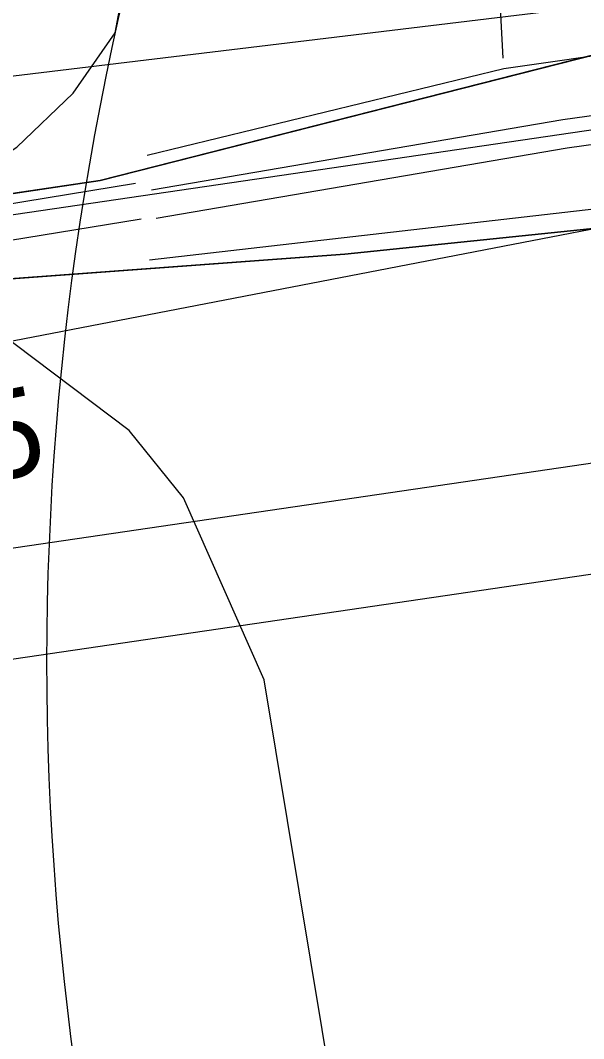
# Model space of a CAD drawing. Extents: x -706130 to -698555, y -971544 to -967260.
# Drawn here: x -704765.4 to -704688.6, y -969998.2 to -969859.2 of the extents above; entities that cross this region are included whole.
import ezdxf

# ---------------------------------------------------------------- set-up
doc = ezdxf.new("R2010")
doc.units = 0
for name, color, linetype in [('BPEJ I-II trida ochrany S', 7, 'Continuous'), ('Docházková izochrona - BUS S', 7, 'Continuous'), ('Docházková izochrona - VLAK N', 7, 'Continuous'), ('Dráha_osa koleje S', 7, 'Continuous'), ('Hluková izofona', 7, 'Continuous'), ('KN_Hranice_parcel', 7, 'Continuous'), ('KN_Polygon parcely', 7, 'Continuous'), ('KN_POZEMKY_14_OSTATNI PLOCHA', 7, 'Continuous'), ('KN_POZEMKY_2_ORNA PUDA', 7, 'Continuous'), ('KN_VYUZITI_14_ostatni plocha_dráha', 7, 'Continuous'), ('Koridor pro optimalizaci dráhy_N', 7, 'Continuous'), ('Koridor pro optimalizaci dráhy_N_ŠRAFY', 7, 'Continuous'), ('Koridor pro optimalizaci dráhy_popis N', 7, 'Continuous'), ('OP dráhy', 7, 'Continuous'), ('Plochy doprava drážní S', 7, 'Continuous'), ('Plochy zemědělské všeobecné CELEK S', 7, 'Continuous'), ('Regulační bloky v krajině S', 7, 'Continuous'), ('Regulační bloky zastavěné S', 7, 'Continuous'), ('VPS dopravni infrastruktury_obrys N', 7, 'Continuous'), ('VPS dopravni infrastruktury_plochy N', 7, 'Continuous'), ('VÝŠKOPIS_vrstevnice doplňková', 7, 'Continuous'), ('VÝŠKOPIS_vrstevnice hlavní', 7, 'Continuous'), ('Zábory hodnocené - koridory', 7, 'Continuous')]:
    doc.layers.add(name, color=color, linetype=linetype)

msp = doc.modelspace()

# ---------------------------------------------------------------- linework, layer by layer
at = {"layer": 'BPEJ I-II trida ochrany S'}
for p, q in [((-704754.54, -969881.1), (-704679.72, -969862.06)), ((-704772.68, -969883.79), (-704754.54, -969881.1)), ((-704686.38, -969887.56), (-704721.14, -969891.16)), ((-704721.14, -969891.16), (-704771.82, -969894.87))]:
    msp.add_line(p, q, dxfattribs=at)
at = {"layer": 'Docházková izochrona - BUS S'}
msp.add_arc((-704361.83, -969946.93), 400, 155.5182, 17.3395, dxfattribs=at)
at = {"layer": 'Docházková izochrona - VLAK N'}
msp.add_circle((-704165.45, -969778.77), 800, dxfattribs=at)
at = {"layer": 'Dráha_osa koleje S'}
msp.add_lwpolyline([(-704981.5, -969915.8), (-704957.56, -969913.75), (-704540.2, -969852.52), (-704414.24, -969833.69), (-704242.02, -969807.74), (-704198.28, -969800.96)], dxfattribs=at)
at = {"layer": 'Hluková izofona'}
msp.add_lwpolyline([(-704978.89, -969960.74), (-704952.37, -969958.47), (-704533.61, -969897.03), (-704407.56, -969878.19), (-704235.22, -969852.22), (-704191.39, -969845.43), (-703930.05, -969811.83), (-703913.49, -969808.99), (-703842.39, -969798.64), (-703778.15, -969789.47), (-703765.05, -969787.59), (-703746.36, -969783.74)], dxfattribs=at)
at = {"layer": 'KN_Hranice_parcel'}
for points in [[(-704772.68, -969883.79), (-704754.54, -969881.1), (-704673.7, -969860.53), (-704608.71, -969846.1)], [(-704686.38, -969887.56), (-704721.14, -969891.16), (-704771.82, -969894.87), (-704776.19, -969896.21)]]:
    msp.add_lwpolyline(points, dxfattribs=at)
at = {"layer": 'KN_Polygon parcely'}
for points in [[(-704772.68, -969883.79), (-704754.54, -969881.1), (-704673.7, -969860.53), (-704608.71, -969846.1), (-704609.98, -969842.21), (-704611.49, -969842.7), (-704622.64, -969809.57), (-704630.75, -969791.76), (-704642.12, -969774.03), (-704644.07, -969771.61), (-704647.71, -969767.08), (-704649.38, -969764.99), (-704660.01, -969752.96), (-704676.44, -969741.35), (-704695.24, -969731.1), (-704709.95, -969725.34), (-704753.51, -969714.5), (-704772.94, -969733.61)], [(-704526.11, -969847.2), (-704563.85, -969838.64), (-704605.23, -969845.52), (-704608.71, -969846.1), (-704673.7, -969860.53), (-704754.54, -969881.1), (-704772.68, -969883.79), (-704776.25, -969884.32), (-704773.81, -969873.95), (-704786.41, -969884.65), (-704790.45, -969886.57), (-704796.36, -969878.55), (-704862.86, -969887.43), (-704943.32, -969904.75), (-704947.27, -969900.33), (-704958.67, -969910.9)], [(-704969.88, -969924.05), (-704945.03, -969924.89), (-704922.22, -969921.92), (-704894.57, -969916.91), (-704852.87, -969911.99), (-704816.98, -969905.96), (-704813.62, -969909.29), (-704806.27, -969904.2), (-704796.11, -969902.33), (-704792.6, -969901.26), (-704776.19, -969896.21), (-704771.82, -969894.87), (-704721.14, -969891.16), (-704686.38, -969887.56), (-704668.5, -969892.44), (-704627.76, -969886.2), (-704601.58, -969882.26), (-704600.76, -969882.14), (-704596.13, -969881.55), (-704558.77, -969877.7), (-704537.98, -969863.46)], [(-704652.17, -970031.12), (-704686.38, -969887.56), (-704721.14, -969891.16), (-704771.82, -969894.87), (-704776.19, -969896.21), (-704777.82, -969899.84), (-704798.69, -969907.56), (-704792.6, -969901.26), (-704796.11, -969902.33), (-704806.27, -969904.2), (-704813.62, -969909.29), (-704816.98, -969905.96), (-704852.87, -969911.99), (-704894.57, -969916.91), (-704922.22, -969921.92), (-704945.03, -969924.89), (-704969.88, -969924.05)]]:
    msp.add_lwpolyline(points, dxfattribs=at)
at = {"layer": 'KN_POZEMKY_14_OSTATNI PLOCHA'}
for p, q in [((-704754.54, -969881.1), (-704673.7, -969860.53)), ((-704772.68, -969883.79), (-704754.54, -969881.1)), ((-704686.38, -969887.56), (-704721.14, -969891.16)), ((-704721.14, -969891.16), (-704771.82, -969894.87))]:
    msp.add_line(p, q, dxfattribs=at)
at = {"layer": 'KN_POZEMKY_2_ORNA PUDA'}
for p, q in [((-704673.7, -969860.53), (-704754.54, -969881.1)), ((-704754.54, -969881.1), (-704772.68, -969883.79)), ((-704721.14, -969891.16), (-704686.38, -969887.56)), ((-704771.82, -969894.87), (-704721.14, -969891.16))]:
    msp.add_line(p, q, dxfattribs=at)
at = {"layer": 'KN_VYUZITI_14_ostatni plocha_dráha'}
for p, q in [((-704754.54, -969881.1), (-704673.7, -969860.53)), ((-704772.68, -969883.79), (-704754.54, -969881.1)), ((-704686.38, -969887.56), (-704721.14, -969891.16)), ((-704721.14, -969891.16), (-704771.82, -969894.87))]:
    msp.add_line(p, q, dxfattribs=at)
at = {"layer": 'Koridor pro optimalizaci dráhy_N'}
for points in [[(-704984.28, -969887.23), (-704936.15, -969887.27), (-704625.29, -969849.78), (-704608.71, -969846.1), (-704605.23, -969845.52), (-704563.85, -969838.64), (-704544.44, -969843.04)], [(-704537.98, -969863.46), (-704558.77, -969877.7), (-704596.13, -969881.55), (-704668.5, -969892.44), (-704686.38, -969887.56), (-704939.28, -969936.34), (-704958.35, -969938.89)]]:
    msp.add_lwpolyline(points, dxfattribs=at)
at = {"layer": 'Koridor pro optimalizaci dráhy_N_ŠRAFY'}
for points in [[(-704984.28, -969887.23), (-704936.15, -969887.27), (-704625.29, -969849.78), (-704608.71, -969846.1), (-704605.23, -969845.52), (-704563.85, -969838.64), (-704544.44, -969843.04)], [(-704537.98, -969863.46), (-704558.77, -969877.7), (-704596.13, -969881.55), (-704668.5, -969892.44), (-704686.38, -969887.56), (-704939.28, -969936.34), (-704958.35, -969938.89)]]:
    msp.add_lwpolyline(points, dxfattribs=at)
at = {"layer": 'OP dráhy'}
msp.add_lwpolyline([(-704976.38, -969975.58), (-704952.43, -969973.53), (-704949.72, -969973.23), (-704948.85, -969973.11), (-704531.49, -969911.89)], dxfattribs=at)
at = {"layer": 'Plochy doprava drážní S'}
for p, q in [((-704673.7, -969860.53), (-704754.54, -969881.1)), ((-704754.54, -969881.1), (-704772.68, -969883.79)), ((-704721.14, -969891.16), (-704686.38, -969887.56)), ((-704771.82, -969894.87), (-704721.14, -969891.16))]:
    msp.add_line(p, q, dxfattribs=at)
at = {"layer": 'Plochy zemědělské všeobecné CELEK S'}
for p, q in [((-704754.54, -969881.1), (-704673.7, -969860.53)), ((-704772.68, -969883.79), (-704754.54, -969881.1)), ((-704686.38, -969887.56), (-704721.14, -969891.16)), ((-704721.14, -969891.16), (-704771.82, -969894.87))]:
    msp.add_line(p, q, dxfattribs=at)
at = {"layer": 'Regulační bloky v krajině S'}
for p, q in [((-704754.54, -969881.1), (-704673.7, -969860.53)), ((-704772.68, -969883.79), (-704754.54, -969881.1)), ((-704686.38, -969887.56), (-704721.14, -969891.16)), ((-704721.14, -969891.16), (-704771.82, -969894.87))]:
    msp.add_line(p, q, dxfattribs=at)
at = {"layer": 'Regulační bloky zastavěné S'}
for p, q in [((-704673.7, -969860.53), (-704754.54, -969881.1)), ((-704754.54, -969881.1), (-704772.68, -969883.79)), ((-704721.14, -969891.16), (-704686.38, -969887.56)), ((-704771.82, -969894.87), (-704721.14, -969891.16))]:
    msp.add_line(p, q, dxfattribs=at)
at = {"layer": 'VPS dopravni infrastruktury_obrys N'}
for points in [[(-704984.28, -969887.23), (-704936.15, -969887.27), (-704625.29, -969849.78), (-704608.71, -969846.1), (-704605.23, -969845.52), (-704563.85, -969838.64), (-704544.44, -969843.04)], [(-704537.98, -969863.46), (-704558.77, -969877.7), (-704596.13, -969881.55), (-704668.5, -969892.44), (-704686.38, -969887.56), (-704939.28, -969936.34), (-704958.35, -969938.89)]]:
    msp.add_lwpolyline(points, dxfattribs=at)
at = {"layer": 'VPS dopravni infrastruktury_plochy N'}
for points in [[(-704984.28, -969887.23), (-704936.15, -969887.27), (-704625.29, -969849.78), (-704608.71, -969846.1), (-704605.23, -969845.52), (-704563.85, -969838.64), (-704544.44, -969843.04)], [(-704537.98, -969863.46), (-704558.77, -969877.7), (-704596.13, -969881.55), (-704668.5, -969892.44), (-704686.38, -969887.56), (-704939.28, -969936.34), (-704958.35, -969938.89)]]:
    msp.add_lwpolyline(points, dxfattribs=at)
at = {"layer": 'VÝŠKOPIS_vrstevnice doplňková'}
for points in [[(-704748.15, -969877.65), (-704699.44, -969865.83), (-704663.25, -969860.65), (-704611.01, -969850.18)], [(-704608.95, -969861.34), (-704691.38, -969872.82), (-704747.54, -969882.43)], [(-704746.89, -969886.23), (-704690.79, -969876.62), (-704608.42, -969865.15)], [(-704605.38, -969878.17), (-704640.11, -969883.47), (-704668.59, -969886.36), (-704685.56, -969884.83), (-704747.8, -969891.96)], [(-704981.85, -969914.06), (-704934.91, -969908.66), (-704851.2, -969896.8), (-704810.47, -969891.4), (-704749.73, -969881.47)], [(-704981.29, -969918.92), (-704934.29, -969913.52), (-704850.53, -969901.65), (-704809.75, -969896.25), (-704748.94, -969886.3)]]:
    msp.add_lwpolyline(points, dxfattribs=at)
at = {"layer": 'VÝŠKOPIS_vrstevnice hlavní'}
for points in [[(-704699.56, -969864.41), (-704701.01, -969837), (-704707.26, -969820.17), (-704726, -969802.38), (-704748.11, -969788.43), (-704762.53, -969781.22), (-704793.3, -969776.89), (-704820.7, -969775.45), (-704836.56, -969778.33), (-704860.6, -969788.43), (-704877.9, -969804.3), (-704899.05, -969829.31), (-704914.91, -969850.95), (-704932.7, -969869.22), (-704945.68, -969883.16), (-704956.59, -969895.6), (-704960.19, -969898.73), (-704976.18, -969905.94), (-704982.91, -969909.43), (-704986.75, -969913.28)], [(-704779.88, -969885.6), (-704765.91, -969876.55), (-704758.25, -969869.16), (-704752.49, -969860.94), (-704750.85, -969852.17), (-704753.86, -969845.04), (-704757.7, -969840.11), (-704764.7, -969836.94), (-704771.84, -969836.37), (-704792.38, -969838.09), (-704801.51, -969838.09), (-704826.05, -969835.66), (-704838.04, -969835.8), (-704846.03, -969837.52), (-704852.02, -969840.08), (-704860.01, -969845.22), (-704866.7, -969850.25), (-704872.45, -969857.1), (-704876.01, -969865.87), (-704877.1, -969874.91), (-704876.01, -969883.95), (-704870.03, -969894.05)], [(-704576.88, -970253.34), (-704592.52, -970248.94), (-704612.24, -970250.03), (-704627.61, -970249.98), (-704640.93, -970245), (-704653.08, -970235.1), (-704667.23, -970219.1), (-704677.61, -970201.09), (-704684.79, -970181.64), (-704691.4, -970162.48), (-704721.08, -970016.09), (-704732.18, -969949.22), (-704743.18, -969924.37), (-704750.58, -969915.19), (-704773.99, -969897.61)]]:
    msp.add_lwpolyline(points, dxfattribs=at)
at = {"layer": 'Zábory hodnocené - koridory'}
for points in [[(-704984.28, -969887.23), (-704936.15, -969887.27), (-704625.29, -969849.78), (-704608.71, -969846.1), (-704605.23, -969845.52), (-704563.85, -969838.64), (-704544.44, -969843.04)], [(-704537.98, -969863.46), (-704558.77, -969877.7), (-704596.13, -969881.55), (-704668.5, -969892.44), (-704686.38, -969887.56), (-704939.28, -969936.34), (-704958.35, -969938.89)]]:
    msp.add_lwpolyline(points, dxfattribs=at)

# ---------------------------------------------------------------- texts
at = {"layer": 'Koridor pro optimalizaci dráhy_popis N'}
msp.add_text('CNZ-D33/2-5', height=12, rotation=11.0711, dxfattribs=at).set_placement((-704855.1, -969939.01))

doc.saveas('drawing.dxf')
